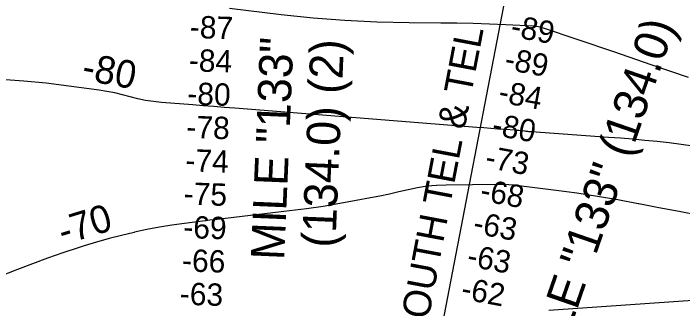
# Model space of a CAD drawing. Extents: x 3540316 to 3578335, y 553172 to 578787.
# Drawn here: x 3546126 to 3548129, y 564929 to 565814 of the extents above; entities that cross this region are included whole.
import ezdxf

# ---------------------------------------------------------------- set-up
doc = ezdxf.new("R2010")
doc.units = 0
for name, color, linetype in [('V-CHAN-NAID', 7, 'Continuous'), ('V-RIVR-RANG', 7, 'Continuous'), ('V-TOPO-MINR', 7, 'Continuous'), ('V-TOPO-MINR-IDEN', 7, 'Continuous'), ('V-UTIL-IDEN', 7, 'Continuous'), ('V-UTIL-LINE', 7, 'Continuous')]:
    doc.layers.add(name, color=color, linetype=linetype)

msp = doc.modelspace()

# ---------------------------------------------------------------- linework, layer by layer
at = {"layer": 'V-TOPO-MINR'}
for points in [[(3546772.3, 565829.5), (3546927, 565810.9), (3547022.5, 565801.1), (3547118.2, 565793.4), (3547214, 565789), (3547310, 565786.7), (3547404.6, 565786.1), (3547453.4, 565785.4), (3547502.2, 565784.4), (3547550.9, 565782.7), (3547599.7, 565780.6), (3547684.8, 565776.4), (3547690.9, 565775.8), (3547696.9, 565774.9), (3547702.9, 565773.6), (3547708.7, 565771.8), (3547921.4, 565699.4), (3548033.6, 565661.1), (3548145.6, 565622.6)], [(3548160.3, 565415.9), (3548124.3, 565421.5), (3548088.2, 565426.1), (3548052.1, 565430.2), (3548015.8, 565433.6), (3547979.6, 565436.8), (3547943.3, 565439.8), (3547907, 565442.5), (3547676.6, 565458.8), (3547673.9, 565459), (3547671.2, 565459.2), (3547668.6, 565459.5), (3547665.9, 565459.8), (3547663.2, 565460.1), (3547660.5, 565460.4), (3547657.8, 565460.8), (3547655.1, 565461.1), (3547649.6, 565461.7), (3547644.2, 565462.2), (3547638.8, 565462.8), (3547633.4, 565463.2), (3547627.9, 565463.7), (3547596.9, 565466), (3547576, 565467.5), (3547555, 565469.1), (3547534.1, 565470.7), (3547513.1, 565472.4), (3546788.5, 565530), (3546757, 565532.5), (3546725.4, 565535), (3546693.9, 565537.5), (3546662.4, 565540), (3546568.7, 565547.4), (3546545.1, 565550), (3546521.6, 565553.5), (3546498.3, 565558.4), (3546475.3, 565564.3), (3546452.2, 565570.4), (3546429, 565575.8), (3546405.6, 565580.2), (3546382.1, 565584), (3546291.6, 565596.3), (3546224.1, 565604.5), (3546156.5, 565611.4), (3546088.8, 565616.3)], [(3548178.9, 565208.8), (3548118.3, 565219.9), (3548057.8, 565231.4), (3547997.3, 565243.3), (3547996, 565243.5), (3547934.9, 565255.1), (3547873.6, 565265.8), (3547812, 565275.2), (3547750.3, 565283.6), (3547638.3, 565297.7), (3547623.5, 565299.3), (3547608.7, 565300.5), (3547593.8, 565301), (3547578.9, 565301.2), (3547421.1, 565299.8), (3547392.4, 565298.5), (3547363.8, 565296), (3547335.5, 565291.5), (3547307.3, 565285.6), (3547279.2, 565279.1), (3547251.1, 565272.7), (3547222.8, 565266.8), (3547194.6, 565261.2), (3547152.1, 565253), (3547102.4, 565244), (3547052.6, 565235.8), (3547002.7, 565228.6), (3546952.6, 565222.2), (3546735.6, 565196.8), (3546724.5, 565195.5), (3546713.4, 565194.2), (3546702.4, 565192.8), (3546691.3, 565191.4), (3546637.9, 565184.6), (3546600.3, 565179.3), (3546562.7, 565173.2), (3546525.4, 565166), (3546488.2, 565158.1), (3546486.9, 565157.8), (3546449.3, 565148.8), (3546411.9, 565139), (3546374.7, 565128.4), (3546337.7, 565117.1), (3546319.5, 565111.3), (3546273.7, 565096.2), (3546228.1, 565080.6), (3546182.8, 565064), (3546137.8, 565046.9), (3546029.8, 565004.6)], [(3547728.5, 564925), (3548374.6, 564969.7), (3548426.3, 564960.2), (3548574.4, 564932.8), (3548595.3, 564928.9)]]:
    msp.add_lwpolyline(points, dxfattribs=at)
at = {"layer": 'V-UTIL-LINE'}
msp.add_line((3547280, 564208.4), (3547757.9, 566690.3), dxfattribs=at)

# ---------------------------------------------------------------- texts
at = {"layer": 'V-CHAN-NAID'}
for s, rotation, p in [('BONNET CARRE POINT "133" (133.6)', 58.3713, (3547846.4, 563920.2)), ('MILE "133" (134.0)', 70.8876, (3547739, 564712.1)), ('MILE "133"', 87.5749, (3546936.2, 565073.6)), ('(134.0) (2)', 87.5749, (3547089.2, 565110.9))]:
    msp.add_text(s, height=100, rotation=rotation, dxfattribs=at).set_placement(p)
at = {"layer": 'V-RIVR-RANG'}
for s, rotation, p in [('-87', 358.1249, (3546653, 565740.7)), ('-89', 349.5869, (3547611, 565745.1)), ('-84', 358.1249, (3546650.1, 565640.8)), ('-89', 349.5869, (3547592.7, 565646.8)), ('-80', 358.1249, (3546645.5, 565540.9)), ('-84', 349.5869, (3547574.3, 565548.5)), ('-78', 358.1249, (3546642.8, 565440.9)), ('-80', 349.5869, (3547555, 565450.3)), ('-74', 358.1249, (3546640, 565340.9)), ('-73', 349.5869, (3547534.9, 565352.4)), ('-75', 358.1249, (3546634.7, 565241.1)), ('-68', 349.5869, (3547519.6, 565253.5)), ('-69', 358.1249, (3546633.5, 565141)), ('-63', 349.5869, (3547498.7, 565155.6)), ('-66', 358.1249, (3546629.7, 565041.1)), ('-63', 349.5869, (3547480.4, 565057.3)), ('-63', 358.1249, (3546623, 564941.3)), ('-62', 349.5869, (3547462.6, 564958.9))]:
    msp.add_text(s, height=67, rotation=rotation, dxfattribs=at).set_placement(p)
at = {"layer": 'V-TOPO-MINR-IDEN'}
for s, rotation, p in [('-80', 349.3278, (3546327.2, 565616.1)), ('-70', 16.951, (3546274, 565119.4))]:
    msp.add_text(s, height=83, rotation=rotation, dxfattribs=at).set_placement(p)
at = {"layer": 'V-UTIL-IDEN'}
msp.add_text('BELL SOUTH TEL & TEL', height=83, rotation=79.2599, dxfattribs=at).set_placement((3547297.9, 564524.7))

doc.saveas('drawing.dxf')
